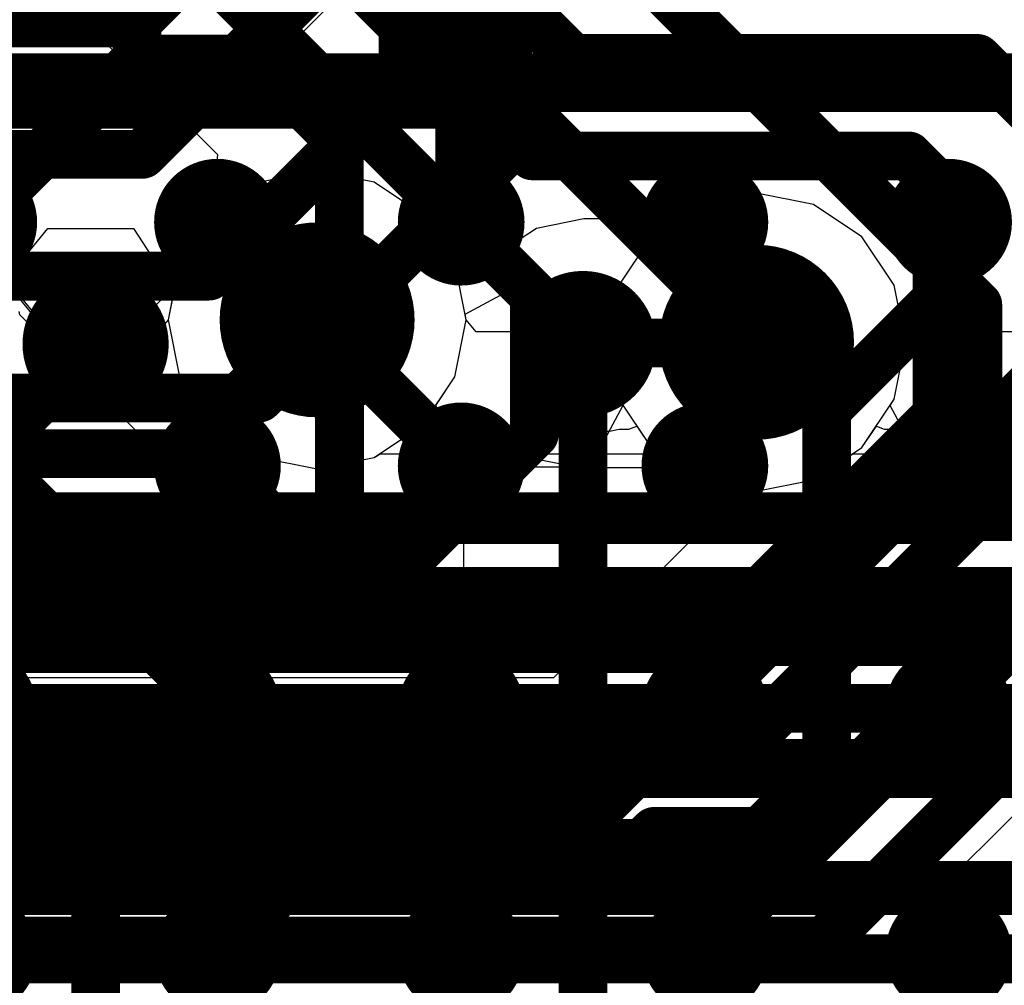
# Model space of a CAD drawing. Header units: millimetres. Extents: x -2 to 68, y -2 to 27.4.
# Tile 470 of 594: x 51.1 to 53.1, y 5.7 to 7.6. Entities that reach past the tile are written whole.
import ezdxf

# ---------------------------------------------------------------- set-up
doc = ezdxf.new("R2010")
doc.units = ezdxf.units.MM
for name, color, linetype in [('BottomLayer', 5, 'Continuous'), ('BottomPaste', 16, 'Continuous'), ('BottomSolder', 6, 'Continuous'), ('DrillGuide', 244, 'Continuous'), ('MidLayer1', 16, 'Continuous'), ('MidLayer2', 76, 'Continuous'), ('MidLayer3', 90, 'Continuous'), ('MidLayer4', 156, 'Continuous'), ('MidLayer5', 130, 'Continuous'), ('MidLayer6', 216, 'Continuous'), ('MidLayer7', 6, 'Continuous'), ('MidLayer8', 54, 'Continuous'), ('MultiLayer', 9, 'Continuous'), ('TopLayer', 1, 'Continuous'), ('ViaHoleLayer', 16, 'Continuous')]:
    doc.layers.add(name, color=color, linetype=linetype)

# ---------------------------------------------------------------- blocks, each defined once
blk = doc.blocks.new('BGA169C50P13X13_700X700X60_B_102')
at = {"layer": 'BottomLayer', "const_width": 0.0999998}
for points in [[(-1.0499979, -1.49999954, 1), (-0.9499980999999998, -1.49999954, 1)], [(-0.5499989, -1.49999954, 1), (-0.4499991, -1.49999954, 1)], [(-0.0499999, -1.49999954, 1), (0.0499999, -1.49999954, 1)], [(0.4500016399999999, -1.49999954, 1), (0.55000144, -1.49999954, 1)], [(0.95000064, -1.49999954, 1), (1.05000044, -1.49999954, 1)], [(-1.0499979, -1.99999854, 1), (-0.9499980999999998, -1.99999854, 1)], [(-0.5499989, -1.99999854, 1), (-0.4499991, -1.99999854, 1)], [(-0.0499999, -1.99999854, 1), (0.0499999, -1.99999854, 1)], [(0.4500016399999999, -1.99999854, 1), (0.55000144, -1.99999854, 1)], [(0.95000064, -1.99999854, 1), (1.05000044, -1.99999854, 1)], [(-1.0499979, -2.50000008, 1), (-0.9499980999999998, -2.50000008, 1)], [(-0.5499989, -2.50000008, 1), (-0.4499991, -2.50000008, 1)], [(-0.0499999, -2.50000008, 1), (0.0499999, -2.50000008, 1)], [(0.4500016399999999, -2.50000008, 1), (0.55000144, -2.50000008, 1)], [(0.95000064, -2.50000008, 1), (1.05000044, -2.50000008, 1)], [(-1.0499979, -2.99999908, 1), (-0.9499980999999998, -2.99999908, 1)], [(-0.5499989, -2.99999908, 1), (-0.4499991, -2.99999908, 1)], [(-0.0499999, -2.99999908, 1), (0.0499999, -2.99999908, 1)], [(0.4500016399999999, -2.99999908, 1), (0.55000144, -2.99999908, 1)], [(0.95000064, -2.99999908, 1), (1.05000044, -2.99999908, 1)]]:
    blk.add_lwpolyline(points, format="xyb", close=True, dxfattribs=at)
at = {"layer": 'BottomPaste', "const_width": 0.0999998}
for points in [[(-1.0499979, -1.49999954, 1), (-0.9499980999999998, -1.49999954, 1)], [(-0.5499989, -1.49999954, 1), (-0.4499991, -1.49999954, 1)], [(-0.0499999, -1.49999954, 1), (0.0499999, -1.49999954, 1)], [(0.4500016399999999, -1.49999954, 1), (0.55000144, -1.49999954, 1)], [(0.95000064, -1.49999954, 1), (1.05000044, -1.49999954, 1)], [(-1.0499979, -1.99999854, 1), (-0.9499980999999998, -1.99999854, 1)], [(-0.5499989, -1.99999854, 1), (-0.4499991, -1.99999854, 1)], [(-0.0499999, -1.99999854, 1), (0.0499999, -1.99999854, 1)], [(0.4500016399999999, -1.99999854, 1), (0.55000144, -1.99999854, 1)], [(0.95000064, -1.99999854, 1), (1.05000044, -1.99999854, 1)], [(-1.0499979, -2.50000008, 1), (-0.9499980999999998, -2.50000008, 1)], [(-0.5499989, -2.50000008, 1), (-0.4499991, -2.50000008, 1)], [(-0.0499999, -2.50000008, 1), (0.0499999, -2.50000008, 1)], [(0.4500016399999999, -2.50000008, 1), (0.55000144, -2.50000008, 1)], [(0.95000064, -2.50000008, 1), (1.05000044, -2.50000008, 1)], [(-1.0499979, -2.99999908, 1), (-0.9499980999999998, -2.99999908, 1)], [(-0.5499989, -2.99999908, 1), (-0.4499991, -2.99999908, 1)], [(-0.0499999, -2.99999908, 1), (0.0499999, -2.99999908, 1)], [(0.4500016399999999, -2.99999908, 1), (0.55000144, -2.99999908, 1)], [(0.95000064, -2.99999908, 1), (1.05000044, -2.99999908, 1)]]:
    blk.add_lwpolyline(points, format="xyb", close=True, dxfattribs=at)
at = {"layer": 'BottomSolder', "const_width": 0.12999974}
for points in [[(-1.0649966, -1.49999954, 1), (-0.9349994, -1.49999954, 1)], [(-0.5649976, -1.49999954, 1), (-0.4350004, -1.49999954, 1)], [(-0.0649986, -1.49999954, 1), (0.0649986, -1.49999954, 1)], [(0.4350029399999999, -1.49999954, 1), (0.56500014, -1.49999954, 1)], [(0.9350019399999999, -1.49999954, 1), (1.06499914, -1.49999954, 1)], [(-1.0649966, -1.99999854, 1), (-0.9349994, -1.99999854, 1)], [(-0.5649976, -1.99999854, 1), (-0.4350004, -1.99999854, 1)], [(-0.0649986, -1.99999854, 1), (0.0649986, -1.99999854, 1)], [(0.4350029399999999, -1.99999854, 1), (0.56500014, -1.99999854, 1)], [(0.9350019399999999, -1.99999854, 1), (1.06499914, -1.99999854, 1)], [(-1.0649966, -2.50000008, 1), (-0.9349994, -2.50000008, 1)], [(-0.5649976, -2.50000008, 1), (-0.4350004, -2.50000008, 1)], [(-0.0649986, -2.50000008, 1), (0.0649986, -2.50000008, 1)], [(0.4350029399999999, -2.50000008, 1), (0.56500014, -2.50000008, 1)], [(0.9350019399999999, -2.50000008, 1), (1.06499914, -2.50000008, 1)], [(-1.0649966, -2.99999908, 1), (-0.9349994, -2.99999908, 1)], [(-0.5649976, -2.99999908, 1), (-0.4350004, -2.99999908, 1)], [(-0.0649986, -2.99999908, 1), (0.0649986, -2.99999908, 1)], [(0.4350029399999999, -2.99999908, 1), (0.56500014, -2.99999908, 1)], [(0.9350019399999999, -2.99999908, 1), (1.06499914, -2.99999908, 1)]]:
    blk.add_lwpolyline(points, format="xyb", close=True, dxfattribs=at)

msp = doc.modelspace()

# ---------------------------------------------------------------- linework, layer by layer
at = {"layer": 'BottomLayer', "const_width": 0.0999998}
for points in [[(51.35000144, 7.5599925), (51.35000144, 8.18999886)], [(52.00918223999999, 7.5722226), (52.01209054, 7.569314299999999)], [(52.01209054, 7.22790782), (52.01209054, 7.569314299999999)], [(51.01500083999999, 7.224991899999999), (51.35000144, 7.5599925)], [(51.35000144, 7.5599925), (51.59715105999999, 7.5599925)], [(51.59715105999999, 7.5599925), (51.76500188, 7.392141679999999)], [(51.76500188, 6.97498986), (51.76500188, 7.392141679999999)], [(52.01209054, 7.22790782), (52.01500646, 7.224991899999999)], [(53.00551502, 7.215505), (53.01499684, 7.224986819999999)], [(53.00551502, 7.080920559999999), (53.00551502, 7.215505)], [(52.76500241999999, 6.840407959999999), (53.00551502, 7.080920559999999)], [(51.01500083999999, 6.72499036), (51.26500033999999, 6.97498986)], [(51.76500188, 6.97498986), (52.01500138, 6.72499036)], [(52.26500088, 6.11138478), (52.26500088, 6.97498986)], [(53.01500446, 6.724985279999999), (53.26500396, 6.97498478)], [(52.76500241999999, 6.32854462), (52.76500241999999, 6.840407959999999)], [(51.51500238, 6.72499036), (51.51500492, 6.72499036)], [(51.51500492, 6.72499036), (51.76500442, 6.47499086)], [(51.26500288, 6.47499086), (51.51500238, 6.22499136)], [(52.76499988, 6.328542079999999), (52.76500241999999, 6.32854462)], [(52.76499988, 6.11138478), (52.76499988, 6.328542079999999)], [(51.01500083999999, 6.22499136), (51.26500033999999, 5.974991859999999)], [(52.12860796, 5.974991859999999), (52.26500088, 6.11138478)], [(52.62860696, 5.974991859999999), (52.76499988, 6.11138478)], [(51.26500033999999, 5.62144418), (51.26500033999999, 5.974991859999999)], [(51.51500238, 5.72499236), (51.76500188, 5.974991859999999)], [(51.76500188, 5.974991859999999), (52.12860796, 5.974991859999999)], [(52.26500088, 5.82854308), (52.41144966, 5.974991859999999)], [(52.41144966, 5.974991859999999), (52.62860696, 5.974991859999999)], [(52.26500088, 5.47499286), (52.26500088, 5.82854308)], [(51.26500033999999, 5.62144418), (51.41145166, 5.47499286)]]:
    msp.add_lwpolyline(points, dxfattribs=at)
at = {"layer": 'BottomLayer'}
for points, const_width in [([(51.93418366, 7.5722226, 1), (52.08418082, 7.5722226, 1)], 0.1499997), ([(51.98418355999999, 7.5722226, 1), (52.03418091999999, 7.5722226, 1)], 0.0499999), ([(51.98709185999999, 7.569314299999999, 1), (52.03708921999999, 7.569314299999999, 1)], 0.0499999), ([(51.98709185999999, 7.569314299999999, 1), (52.03708921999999, 7.569314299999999, 1)], 0.0499999), ([(51.32500276, 7.5599925, 1), (51.37500012, 7.5599925, 1)], 0.0499999), ([(51.32500276, 7.5599925, 1), (51.37500012, 7.5599925, 1)], 0.0499999), ([(51.32500276, 7.5599925, 1), (51.37500012, 7.5599925, 1)], 0.0499999), ([(51.57215237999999, 7.5599925, 1), (51.62214973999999, 7.5599925, 1)], 0.0499999), ([(51.57215237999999, 7.5599925, 1), (51.62214973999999, 7.5599925, 1)], 0.0499999), ([(51.7400032, 7.392141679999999, 1), (51.79000056, 7.392141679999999, 1)], 0.0499999), ([(51.7400032, 7.392141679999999, 1), (51.79000056, 7.392141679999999, 1)], 0.0499999), ([(51.98709185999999, 7.22790782, 1), (52.03708921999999, 7.22790782, 1)], 0.0499999), ([(51.98709185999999, 7.22790782, 1), (52.03708921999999, 7.22790782, 1)], 0.0499999), ([(51.99000777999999, 7.224991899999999, 1), (52.04000513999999, 7.224991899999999, 1)], 0.0499999), ([(52.98999816, 7.224986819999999, 1), (53.03999552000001, 7.224986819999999, 1)], 0.0499999), ([(52.98051634, 7.215505, 1), (53.0305137, 7.215505, 1)], 0.0499999), ([(52.98051634, 7.215505, 1), (53.0305137, 7.215505, 1)], 0.0499999), ([(52.98051634, 7.080920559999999, 1), (53.0305137, 7.080920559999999, 1)], 0.0499999), ([(52.98051634, 7.080920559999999, 1), (53.0305137, 7.080920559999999, 1)], 0.0499999), ([(51.19000176, 6.97498986, 1), (51.33999892, 6.97498986, 1)], 0.1499997), ([(52.1900023, 6.97498986, 1), (52.33999945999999, 6.97498986, 1)], 0.1499997), ([(51.24000166, 6.97498986, 1), (51.28999902, 6.97498986, 1)], 0.0499999), ([(51.7400032, 6.97498986, 1), (51.79000056, 6.97498986, 1)], 0.0499999), ([(51.7400032, 6.97498986, 1), (51.79000056, 6.97498986, 1)], 0.0499999), ([(52.2400022, 6.97498986, 1), (52.28999956, 6.97498986, 1)], 0.0499999), ([(52.74000373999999, 6.840407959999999, 1), (52.79000109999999, 6.840407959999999, 1)], 0.0499999), ([(52.74000373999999, 6.840407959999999, 1), (52.79000109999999, 6.840407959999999, 1)], 0.0499999), ([(51.4900037, 6.72499036, 1), (51.54000106, 6.72499036, 1)], 0.0499999), ([(51.49000624, 6.72499036, 1), (51.5400036, 6.72499036, 1)], 0.0499999), ([(51.49000624, 6.72499036, 1), (51.5400036, 6.72499036, 1)], 0.0499999), ([(51.9900027, 6.72499036, 1), (52.04000006, 6.72499036, 1)], 0.0499999), ([(52.99000578, 6.724985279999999, 1), (53.04000314, 6.724985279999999, 1)], 0.0499999), ([(51.1900043, 6.47499086, 1), (51.34000146, 6.47499086, 1)], 0.1499997), ([(51.69000584, 6.47499086, 1), (51.84000299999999, 6.47499086, 1)], 0.1499997), ([(51.2400042, 6.47499086, 1), (51.29000156, 6.47499086, 1)], 0.0499999), ([(51.74000573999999, 6.47499086, 1), (51.7900031, 6.47499086, 1)], 0.0499999), ([(52.7400012, 6.328542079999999, 1), (52.78999856, 6.328542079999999, 1)], 0.0499999), ([(52.7400012, 6.328542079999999, 1), (52.78999856, 6.328542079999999, 1)], 0.0499999), ([(52.74000373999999, 6.32854462, 1), (52.79000109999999, 6.32854462, 1)], 0.0499999), ([(52.74000373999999, 6.32854462, 1), (52.79000109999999, 6.32854462, 1)], 0.0499999), ([(51.4900037, 6.22499136, 1), (51.54000106, 6.22499136, 1)], 0.0499999), ([(52.2400022, 6.11138478, 1), (52.28999956, 6.11138478, 1)], 0.0499999), ([(52.2400022, 6.11138478, 1), (52.28999956, 6.11138478, 1)], 0.0499999), ([(52.7400012, 6.11138478, 1), (52.78999856, 6.11138478, 1)], 0.0499999), ([(52.7400012, 6.11138478, 1), (52.78999856, 6.11138478, 1)], 0.0499999), ([(51.24000166, 5.974991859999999, 1), (51.28999902, 5.974991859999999, 1)], 0.0499999), ([(51.24000166, 5.974991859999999, 1), (51.28999902, 5.974991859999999, 1)], 0.0499999), ([(51.7400032, 5.974991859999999, 1), (51.79000056, 5.974991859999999, 1)], 0.0499999), ([(51.7400032, 5.974991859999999, 1), (51.79000056, 5.974991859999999, 1)], 0.0499999), ([(52.10360928, 5.974991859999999, 1), (52.15360664, 5.974991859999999, 1)], 0.0499999), ([(52.10360928, 5.974991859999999, 1), (52.15360664, 5.974991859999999, 1)], 0.0499999), ([(52.38645098, 5.974991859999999, 1), (52.43644834, 5.974991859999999, 1)], 0.0499999), ([(52.38645098, 5.974991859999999, 1), (52.43644834, 5.974991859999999, 1)], 0.0499999), ([(52.60360828, 5.974991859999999, 1), (52.65360563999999, 5.974991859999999, 1)], 0.0499999), ([(52.60360828, 5.974991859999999, 1), (52.65360563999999, 5.974991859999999, 1)], 0.0499999), ([(52.2400022, 5.82854308, 1), (52.28999956, 5.82854308, 1)], 0.0499999), ([(52.2400022, 5.82854308, 1), (52.28999956, 5.82854308, 1)], 0.0499999), ([(51.4900037, 5.72499236, 1), (51.54000106, 5.72499236, 1)], 0.0499999), ([(51.24000166, 5.62144418, 1), (51.28999902, 5.62144418, 1)], 0.0499999), ([(51.24000166, 5.62144418, 1), (51.28999902, 5.62144418, 1)], 0.0499999)]:
    msp.add_lwpolyline(points, format="xyb", close=True, dxfattribs=dict(at, const_width=const_width))
at = {"layer": 'DrillGuide'}
for points, const_width in [([(51.98418355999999, 7.5722226, 1), (52.03418091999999, 7.5722226, 1)], 0.0499999), ([(51.6694547, 7.024575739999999, 1), (51.7694545, 7.024575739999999, 1)], 0.0999998), ([(52.57092609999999, 6.978680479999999, 1), (52.6709259, 6.978680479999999, 1)], 0.0999998), ([(51.24000166, 6.97498986, 1), (51.28999902, 6.97498986, 1)], 0.0499999), ([(52.2400022, 6.97498986, 1), (52.28999956, 6.97498986, 1)], 0.0499999), ([(51.2400042, 6.47499086, 1), (51.29000156, 6.47499086, 1)], 0.0499999), ([(51.74000573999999, 6.47499086, 1), (51.7900031, 6.47499086, 1)], 0.0499999)]:
    msp.add_lwpolyline(points, format="xyb", close=True, dxfattribs=dict(at, const_width=const_width))
at = {"layer": 'MidLayer1'}
for p, q in [((51.71945459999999, 7.330452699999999), (51.60240123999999, 7.307168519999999)), ((51.83650795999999, 7.307168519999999), (51.71945459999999, 7.330452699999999)), ((51.60240123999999, 7.307168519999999), (51.50316597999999, 7.240864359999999)), ((51.93574321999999, 7.240864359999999), (51.83650795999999, 7.307168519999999)), ((52.62092599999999, 7.284557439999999), (52.50387263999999, 7.261273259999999)), ((52.73797936, 7.261273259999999), (52.62092599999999, 7.284557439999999)), ((52.50387263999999, 7.261273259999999), (52.40463737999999, 7.194969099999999)), ((52.83721461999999, 7.194969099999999), (52.73797936, 7.261273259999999)), ((51.50316597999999, 7.240864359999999), (51.43686181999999, 7.141629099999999)), ((52.00204737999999, 7.141629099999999), (51.93574321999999, 7.240864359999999)), ((52.40463737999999, 7.194969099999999), (52.33833321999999, 7.095733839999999)), ((52.90351877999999, 7.095733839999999), (52.83721461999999, 7.194969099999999)), ((51.43686181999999, 7.141629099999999), (51.41357764, 7.024575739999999)), ((52.02533156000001, 7.024575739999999), (52.00204737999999, 7.141629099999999)), ((52.33833321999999, 7.095733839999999), (52.31504904, 6.978680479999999)), ((52.92680296, 6.978680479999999), (52.90351877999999, 7.095733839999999)), ((51.41357764, 7.024575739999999), (51.43686181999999, 6.90752238)), ((52.00204737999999, 6.90752238), (52.02533156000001, 7.024575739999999)), ((52.31504904, 6.978680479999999), (52.33833321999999, 6.86162712)), ((52.90351877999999, 6.86162712), (52.92680296, 6.978680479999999)), ((51.43686181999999, 6.90752238), (51.50316597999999, 6.80828712)), ((51.93574321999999, 6.80828712), (52.00204737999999, 6.90752238)), ((52.33833321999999, 6.86162712), (52.40463737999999, 6.76239186)), ((52.83721461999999, 6.76239186), (52.90351877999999, 6.86162712)), ((51.50316597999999, 6.80828712), (51.60240123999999, 6.74198296)), ((51.83650795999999, 6.74198296), (51.93574321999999, 6.80828712)), ((52.40463737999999, 6.76239186), (52.50387263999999, 6.6960877)), ((52.73797936, 6.6960877), (52.83721461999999, 6.76239186)), ((51.60240123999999, 6.74198296), (51.71945459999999, 6.71869878)), ((51.71945459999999, 6.71869878), (51.83650795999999, 6.74198296)), ((52.50387263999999, 6.6960877), (52.62092599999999, 6.67280352)), ((52.62092599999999, 6.67280352), (52.73797936, 6.6960877))]:
    msp.add_line(p, q, dxfattribs=at)
at = {"layer": 'MidLayer1', "const_width": 0.1999996}
for points in [[(51.61945479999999, 7.024575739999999, 1), (51.8194544, 7.024575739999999, 1)], [(52.5209262, 6.978680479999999, 1), (52.7209258, 6.978680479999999, 1)]]:
    msp.add_lwpolyline(points, format="xyb", close=True, dxfattribs=at)
at = {"layer": 'MidLayer2'}
for p, q in [((51.52860916, 7.453762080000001), (51.78823272, 7.7133831)), ((51.44591691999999, 7.398506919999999), (51.52860916, 7.453762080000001)), ((51.34837075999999, 7.37910386), (51.44591691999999, 7.398506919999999)), ((51.05207976, 7.252103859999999), (51.11996633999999, 7.37910386)), ((51.11996633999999, 7.37910386), (51.34837075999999, 7.37910386)), ((51.71945459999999, 7.330452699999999), (51.60240123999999, 7.307168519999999)), ((51.83650795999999, 7.307168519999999), (51.71945459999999, 7.330452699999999)), ((51.60240123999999, 7.307168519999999), (51.50316597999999, 7.240864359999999)), ((51.93574321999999, 7.240864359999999), (51.83650795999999, 7.307168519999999)), ((52.62092599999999, 7.284557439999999), (52.50387263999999, 7.261273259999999)), ((52.73797936, 7.261273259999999), (52.62092599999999, 7.284557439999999)), ((52.50387263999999, 7.261273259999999), (52.40463737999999, 7.194969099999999)), ((52.83721461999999, 7.194969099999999), (52.73797936, 7.261273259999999)), ((51.50316597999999, 7.240864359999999), (51.43686181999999, 7.141629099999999)), ((52.00204737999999, 7.141629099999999), (51.93574321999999, 7.240864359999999)), ((52.40463737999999, 7.194969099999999), (52.33833321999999, 7.095733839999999)), ((52.90351877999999, 7.095733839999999), (52.83721461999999, 7.194969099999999)), ((51.43686181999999, 7.141629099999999), (51.41357764, 7.024575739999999)), ((52.02533156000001, 7.024575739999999), (52.00204737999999, 7.141629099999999)), ((52.33833321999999, 7.095733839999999), (52.31504904, 6.978680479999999)), ((52.92680296, 6.978680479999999), (52.90351877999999, 7.095733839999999)), ((51.41357764, 7.024575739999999), (51.43686181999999, 6.90752238)), ((52.00204737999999, 6.90752238), (52.02533156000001, 7.024575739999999)), ((52.31504904, 6.978680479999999), (52.33833321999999, 6.86162712)), ((52.90351877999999, 6.86162712), (52.92680296, 6.978680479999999)), ((51.43686181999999, 6.90752238), (51.4759448, 6.84902618)), ((51.9629644, 6.84902618), (52.00204737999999, 6.90752238)), ((51.4759448, 6.84902618), (51.4221857, 6.724606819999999)), ((52.0167235, 6.724606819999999), (51.9629644, 6.84902618)), ((52.34675078, 6.84902618), (52.27886674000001, 6.72202618)), ((52.33833321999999, 6.86162712), (52.34675078, 6.84902618)), ((52.89510121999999, 6.84902618), (52.90351877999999, 6.86162712)), ((52.96298526, 6.72202618), (52.89510121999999, 6.84902618)), ((51.41968888, 6.72202618), (50.9439164, 6.72202618)), ((51.4221857, 6.724606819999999), (51.41968888, 6.72202618)), ((52.01922032, 6.72202618), (52.0167235, 6.724606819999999)), ((52.27886674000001, 6.72202618), (52.01922032, 6.72202618)), ((53.13354879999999, 6.72202618), (52.96298526, 6.72202618))]:
    msp.add_line(p, q, dxfattribs=at)
at = {"layer": 'MidLayer2', "const_width": 0.0999998}
for points in [[(51.34837075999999, 7.63400048), (51.60799432, 7.89362404)], [(48.37830304, 7.63400048), (51.34837075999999, 7.63400048)], [(42.20788104, 6.467129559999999), (53.23912898, 6.467129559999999)], [(42.10848068, 6.22715036), (53.33852933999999, 6.22715036)], [(41.7227512, 5.71328296), (55.1752262, 5.71328296)]]:
    msp.add_lwpolyline(points, dxfattribs=at)
at = {"layer": 'MidLayer2'}
for points, const_width in [([(51.32337207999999, 7.63400048, 1), (51.37336943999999, 7.63400048, 1)], 0.0499999), ([(51.32337207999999, 7.63400048, 1), (51.37336943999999, 7.63400048, 1)], 0.0499999), ([(51.61945479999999, 7.024575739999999, 1), (51.8194544, 7.024575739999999, 1)], 0.1999996), ([(52.5209262, 6.978680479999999, 1), (52.7209258, 6.978680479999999, 1)], 0.1999996)]:
    msp.add_lwpolyline(points, format="xyb", close=True, dxfattribs=dict(at, const_width=const_width))
at = {"layer": 'MidLayer3'}
for points, const_width in [([(45.71586742, 7.5112753), (54.08416157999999, 7.5112753)], 0.1199896), ([(44.51994652, 6.620857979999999), (53.78584111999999, 6.620857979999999)], 0.0999998), ([(44.42054615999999, 6.380878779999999), (53.88524148, 6.380878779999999)], 0.0999998), ([(42.75708237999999, 6.09333808), (54.13093314, 6.09333808)], 0.0999998), ([(42.65768202, 5.853358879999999), (54.2303335, 5.853358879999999)], 0.0999998)]:
    msp.add_lwpolyline(points, dxfattribs=dict(at, const_width=const_width))
at = {"layer": 'MidLayer3', "const_width": 0.1999996}
for points in [[(51.61945479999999, 7.024575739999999, 1), (51.8194544, 7.024575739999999, 1)], [(52.5209262, 6.978680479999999, 1), (52.7209258, 6.978680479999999, 1)]]:
    msp.add_lwpolyline(points, format="xyb", close=True, dxfattribs=at)
at = {"layer": 'MidLayer4'}
for p, q in [((51.71945459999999, 7.330452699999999), (51.60240123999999, 7.307168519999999)), ((51.83650795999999, 7.307168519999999), (51.71945459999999, 7.330452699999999)), ((51.60240123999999, 7.307168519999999), (51.50316597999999, 7.240864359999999)), ((51.93574321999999, 7.240864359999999), (51.83650795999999, 7.307168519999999)), ((52.62092599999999, 7.284557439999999), (52.50387263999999, 7.261273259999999)), ((52.73797936, 7.261273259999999), (52.62092599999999, 7.284557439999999)), ((52.50387263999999, 7.261273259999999), (52.4596614, 7.23173306)), ((52.83721461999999, 7.194969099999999), (52.73797936, 7.261273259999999)), ((51.50316597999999, 7.240864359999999), (51.43686181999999, 7.141629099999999)), ((51.96248942, 7.20083142), (51.93574321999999, 7.240864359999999)), ((52.26684746, 7.23173306), (52.1693013, 7.212329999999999)), ((52.4596614, 7.23173306), (52.26684746, 7.23173306)), ((52.1693013, 7.212329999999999), (52.11857242, 7.1784337)), ((51.99452135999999, 7.188885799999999), (51.96248942, 7.20083142)), ((52.90351877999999, 7.095733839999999), (52.83721461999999, 7.194969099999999)), ((52.1117576, 7.17627978), (51.99452135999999, 7.188885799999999)), ((52.11857242, 7.1784337), (52.1117576, 7.17627978)), ((51.43686181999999, 7.141629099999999), (51.41357764, 7.024575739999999)), ((52.92680296, 6.978680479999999), (52.90351877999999, 7.095733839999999)), ((51.1095625, 7.035043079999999), (51.10820868, 7.041845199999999)), ((51.37883044, 6.765775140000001), (51.1095625, 7.035043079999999)), ((51.41357764, 7.024575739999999), (51.43686181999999, 6.90752238)), ((52.90351877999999, 6.86162712), (52.92680296, 6.978680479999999)), ((51.43686181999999, 6.90752238), (51.47747895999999, 6.846732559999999)), ((52.83721461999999, 6.76239186), (52.90351877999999, 6.86162712)), ((51.47747895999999, 6.846732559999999), (51.37883044, 6.765775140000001)), ((52.02019314, 6.685153), (52.14719313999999, 6.753034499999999)), ((52.14719313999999, 6.753034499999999), (52.16745471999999, 6.739496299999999)), ((52.73797936, 6.6960877), (52.83721461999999, 6.76239186)), ((52.16745471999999, 6.739496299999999), (52.26500088, 6.72009324)), ((52.26500088, 6.72009324), (52.27428458, 6.72193982)), ((52.27428458, 6.72193982), (52.46518082, 6.72193982)), ((52.46518082, 6.72193982), (52.50387263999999, 6.6960877)), ((52.50387263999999, 6.6960877), (52.62092599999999, 6.67280352)), ((52.62092599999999, 6.67280352), (52.73797936, 6.6960877)), ((52.02019314, 6.475282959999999), (52.02019314, 6.685153)), ((52.00079008, 6.377739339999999), (52.02019314, 6.475282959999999)), ((51.94553746, 6.29504456), (52.00079008, 6.377739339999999)), ((51.08476448, 6.294752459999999), (51.16745925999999, 6.239497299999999)), ((51.36254649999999, 6.239497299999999), (51.44524128, 6.294752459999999)), ((51.44524128, 6.294752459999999), (51.57875638, 6.294752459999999)), ((51.57875638, 6.294752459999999), (51.59390493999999, 6.2886463)), ((51.59390493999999, 6.2886463), (51.66745826, 6.239497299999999)), ((51.86255058, 6.239497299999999), (51.94524282, 6.294752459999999)), ((51.94524282, 6.294752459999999), (51.94553746, 6.29504456)), ((51.16745925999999, 6.239497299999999), (51.26500288, 6.22009424)), ((51.26500288, 6.22009424), (51.36254649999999, 6.239497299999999)), ((51.66745826, 6.239497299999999), (51.76500442, 6.22009424)), ((51.76500442, 6.22009424), (51.86255058, 6.239497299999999)), ((52.26499833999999, 5.72988948), (52.16745471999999, 5.71048642)), ((52.36254196, 5.71048642), (52.26499833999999, 5.72988948)), ((52.16745471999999, 5.71048642), (52.0847574, 5.65523126)), ((52.44523674, 5.65523126), (52.36254196, 5.71048642))]:
    msp.add_line(p, q, dxfattribs=at)
for points, const_width in [([(51.93418366, 7.5722226, 1), (52.08418082, 7.5722226, 1)], 0.1499997), ([(51.61945479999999, 7.024575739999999, 1), (51.8194544, 7.024575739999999, 1)], 0.1999996), ([(52.5209262, 6.978680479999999, 1), (52.7209258, 6.978680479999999, 1)], 0.1999996), ([(51.19000176, 6.97498986, 1), (51.33999892, 6.97498986, 1)], 0.1499997), ([(52.1900023, 6.97498986, 1), (52.33999945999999, 6.97498986, 1)], 0.1499997), ([(51.69445592, 7.024575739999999, 1), (51.74445327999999, 7.024575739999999, 1)], 0.0499999), ([(51.74029783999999, 6.978733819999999, 1), (51.79029519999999, 6.978733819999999, 1)], 0.0499999), ([(51.74029783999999, 6.978733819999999, 1), (51.79029519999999, 6.978733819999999, 1)], 0.0499999), ([(52.2400022, 6.97498986, 1), (52.28999956, 6.97498986, 1)], 0.0499999), ([(52.24184878, 6.97683644, 1), (52.29184614, 6.97683644, 1)], 0.0499999), ([(52.24184878, 6.97683644, 1), (52.29184614, 6.97683644, 1)], 0.0499999), ([(52.59408328, 6.97683644, 1), (52.64408064, 6.97683644, 1)], 0.0499999), ([(52.59408328, 6.97683644, 1), (52.64408064, 6.97683644, 1)], 0.0499999), ([(52.59592731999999, 6.978680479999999, 1), (52.64592467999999, 6.978680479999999, 1)], 0.0499999), ([(51.1900043, 6.47499086, 1), (51.34000146, 6.47499086, 1)], 0.1499997), ([(51.69000584, 6.47499086, 1), (51.84000299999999, 6.47499086, 1)], 0.1499997), ([(51.2400042, 6.5191259, 1), (51.29000156, 6.5191259, 1)], 0.0499999), ([(51.2400042, 6.5191259, 1), (51.29000156, 6.5191259, 1)], 0.0499999), ([(51.2400042, 6.47499086, 1), (51.29000156, 6.47499086, 1)], 0.0499999), ([(51.74000573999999, 6.47499086, 1), (51.7900031, 6.47499086, 1)], 0.0499999), ([(51.74029783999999, 6.475282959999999, 1), (51.79029519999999, 6.475282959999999, 1)], 0.0499999), ([(51.74029783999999, 6.475282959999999, 1), (51.79029519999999, 6.475282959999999, 1)], 0.0499999)]:
    msp.add_lwpolyline(points, format="xyb", close=True, dxfattribs=dict(at, const_width=const_width))
at = {"layer": 'MidLayer4', "const_width": 0.0999998}
for points in [[(51.71945459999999, 7.024575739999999), (51.76529651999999, 6.978733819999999)], [(51.76529651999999, 6.475282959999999), (51.76529651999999, 6.978733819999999)], [(52.26500088, 6.97498986), (52.26684746, 6.97683644)], [(52.26684746, 6.97683644), (52.61908196, 6.97683644)], [(52.61908196, 6.97683644), (52.62092599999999, 6.978680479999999)], [(50.87271512, 6.911413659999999), (51.26500288, 6.5191259)], [(51.26500288, 6.47499086), (51.26500288, 6.5191259)], [(51.76500442, 6.47499086), (51.76529651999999, 6.475282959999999)]]:
    msp.add_lwpolyline(points, dxfattribs=at)
at = {"layer": 'MidLayer5'}
for p, q in [((51.08813759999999, 7.115929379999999), (51.16703253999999, 7.2120633)), ((51.16703253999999, 7.2120633), (51.34280816, 7.2120633)), ((51.34280816, 7.2120633), (51.42560962, 7.085060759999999)), ((52.02294396, 7.03657978), (52.13998716, 7.09914252)), ((52.13998716, 7.09914252), (52.32860755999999, 6.91052212)), ((51.42560962, 7.085060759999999), (51.41357764, 7.024575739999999)), ((52.02533156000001, 7.024575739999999), (52.02294396, 7.03657978)), ((51.41357764, 7.024575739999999), (51.43686181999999, 6.90752238)), ((52.00204737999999, 6.90752238), (52.02533156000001, 7.024575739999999)), ((52.32860755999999, 6.91052212), (52.33833321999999, 6.86162712)), ((51.43686181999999, 6.90752238), (51.50316597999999, 6.80828712)), ((51.93574321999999, 6.80828712), (52.00204737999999, 6.90752238)), ((52.33833321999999, 6.86162712), (52.40463737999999, 6.76239186)), ((51.50316597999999, 6.80828712), (51.60240123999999, 6.74198296)), ((51.83650795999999, 6.74198296), (51.93574321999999, 6.80828712)), ((52.40463737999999, 6.76239186), (52.46018464, 6.725277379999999)), ((51.60240123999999, 6.74198296), (51.71945459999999, 6.71869878)), ((51.71945459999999, 6.71869878), (51.83650795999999, 6.74198296)), ((52.46018464, 6.725277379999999), (52.49311066, 6.57859492)), ((52.9751671, 5.8347991), (53.7376878, 6.597319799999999)), ((52.49311066, 6.57859492), (52.20439648, 6.289880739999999)), ((52.20439648, 6.289880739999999), (49.99831503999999, 6.289880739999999)), ((53.02376999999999, 5.71746634), (52.9751671, 5.8347991)), ((53.75557956, 5.71746634), (53.02376999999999, 5.71746634))]:
    msp.add_line(p, q, dxfattribs=at)
at = {"layer": 'MidLayer5', "const_width": 0.0999998}
for points in [[(52.42561015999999, 7.704475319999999), (53.0750018, 7.055083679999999)], [(50.17610742, 7.466959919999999), (52.13264656, 7.466959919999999)], [(52.13264656, 7.466959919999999), (52.62092599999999, 6.978680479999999)], [(53.0750018, 6.80000926), (53.0750018, 7.055083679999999)], [(52.30997666, 6.03498412), (53.0750018, 6.80000926)], [(52.51291504, 5.73302384), (53.5574494, 6.7775582)], [(49.99831503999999, 6.03498412), (52.30997666, 6.03498412)], [(50.12333383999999, 5.73302384), (52.51291504, 5.73302384)]]:
    msp.add_lwpolyline(points, dxfattribs=at)
at = {"layer": 'MidLayer5'}
for points, const_width in [([(52.10764788, 7.466959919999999, 1), (52.15764524, 7.466959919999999, 1)], 0.0499999), ([(52.10764788, 7.466959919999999, 1), (52.15764524, 7.466959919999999, 1)], 0.0499999), ([(51.61945479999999, 7.024575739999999, 1), (51.8194544, 7.024575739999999, 1)], 0.1999996), ([(52.5209262, 6.978680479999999, 1), (52.7209258, 6.978680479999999, 1)], 0.1999996), ([(53.05000312, 7.055083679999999, 1), (53.10000048, 7.055083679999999, 1)], 0.0499999), ([(53.05000312, 7.055083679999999, 1), (53.10000048, 7.055083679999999, 1)], 0.0499999), ([(52.59592731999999, 6.978680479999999, 1), (52.64592467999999, 6.978680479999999, 1)], 0.0499999), ([(53.05000312, 6.80000926, 1), (53.10000048, 6.80000926, 1)], 0.0499999), ([(53.05000312, 6.80000926, 1), (53.10000048, 6.80000926, 1)], 0.0499999), ([(52.28497797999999, 6.03498412, 1), (52.33497533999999, 6.03498412, 1)], 0.0499999), ([(52.28497797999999, 6.03498412, 1), (52.33497533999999, 6.03498412, 1)], 0.0499999), ([(52.48791635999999, 5.73302384, 1), (52.53791371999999, 5.73302384, 1)], 0.0499999), ([(52.48791635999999, 5.73302384, 1), (52.53791371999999, 5.73302384, 1)], 0.0499999)]:
    msp.add_lwpolyline(points, format="xyb", close=True, dxfattribs=dict(at, const_width=const_width))
at = {"layer": 'MidLayer6'}
for p, q in [((51.16760912, 7.71141968), (51.51526908, 7.363759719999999)), ((51.51526908, 7.363759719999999), (51.50316343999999, 7.240861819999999)), ((51.50316343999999, 7.240861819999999), (51.43686181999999, 7.141629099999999)), ((51.43686181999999, 7.141629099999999), (51.42713616, 7.092734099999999)), ((51.16614608, 7.00488312), (51.08557728, 7.10305666)), ((51.42713616, 7.092734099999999), (51.33928518, 7.00488312)), ((51.33928518, 7.00488312), (51.16614608, 7.00488312))]:
    msp.add_line(p, q, dxfattribs=at)
at = {"layer": 'MidLayer6', "const_width": 0.0999998}
for points in [[(51.74784672, 8.05734228), (52.24407127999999, 7.561117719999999)], [(51.54784712, 7.974500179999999), (52.16122918, 7.36111812)], [(51.34784751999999, 7.89165808), (52.10668775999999, 7.13281784)], [(52.24407127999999, 7.561117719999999), (53.07395785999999, 7.561117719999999)], [(53.07395785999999, 7.561117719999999), (53.19111535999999, 7.443960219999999)], [(52.16122918, 7.36111812), (52.93253573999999, 7.36111812)], [(52.93253573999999, 7.36111812), (52.99111576, 7.3025381)], [(52.99111576, 6.829506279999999), (52.99111576, 7.3025381)], [(52.10668775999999, 7.13281784), (52.1066903, 7.13281784)], [(52.1066903, 7.13281784), (52.16527032, 7.07423782)], [(52.16527032, 6.79027852), (52.16527032, 7.07423782)], [(51.44486536, 6.7499865), (51.71945459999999, 7.024575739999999)], [(52.51159678, 6.3499873), (52.99111576, 6.829506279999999)], [(51.92497869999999, 6.5499869), (52.16527032, 6.79027852)], [(50.62502194, 6.7499865), (51.44486536, 6.7499865)], [(52.59443887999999, 6.1499877), (53.19111535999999, 6.746664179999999)], [(52.76012307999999, 5.7499885), (53.70330635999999, 6.693171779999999)], [(52.67728098, 5.9499881), (53.39111496, 6.66382208)], [(45.21176632, 6.5499869), (51.92497869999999, 6.5499869)], [(45.12892421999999, 6.3499873), (52.51159678, 6.3499873)], [(45.04608211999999, 6.1499877), (52.59443887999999, 6.1499877)], [(44.96324001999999, 5.9499881), (52.67728098, 5.9499881)], [(50.18974468, 5.7499885), (52.76012307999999, 5.7499885)]]:
    msp.add_lwpolyline(points, dxfattribs=at)
at = {"layer": 'MidLayer6'}
for points, const_width in [([(52.2190726, 7.561117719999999, 1), (52.26906996, 7.561117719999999, 1)], 0.0499999), ([(52.2190726, 7.561117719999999, 1), (52.26906996, 7.561117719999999, 1)], 0.0499999), ([(53.04895918, 7.561117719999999, 1), (53.09895654, 7.561117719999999, 1)], 0.0499999), ([(53.04895918, 7.561117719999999, 1), (53.09895654, 7.561117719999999, 1)], 0.0499999), ([(52.1362305, 7.36111812, 1), (52.18622786, 7.36111812, 1)], 0.0499999), ([(52.1362305, 7.36111812, 1), (52.18622786, 7.36111812, 1)], 0.0499999), ([(52.90753706, 7.36111812, 1), (52.95753441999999, 7.36111812, 1)], 0.0499999), ([(52.90753706, 7.36111812, 1), (52.95753441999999, 7.36111812, 1)], 0.0499999), ([(52.96611708, 7.3025381, 1), (53.01611444, 7.3025381, 1)], 0.0499999), ([(52.96611708, 7.3025381, 1), (53.01611444, 7.3025381, 1)], 0.0499999), ([(51.61945479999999, 7.024575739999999, 1), (51.8194544, 7.024575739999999, 1)], 0.1999996), ([(52.08168907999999, 7.13281784, 1), (52.13168644, 7.13281784, 1)], 0.0499999), ([(52.08168907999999, 7.13281784, 1), (52.13168644, 7.13281784, 1)], 0.0499999), ([(52.08169162, 7.13281784, 1), (52.13168898, 7.13281784, 1)], 0.0499999), ([(52.08169162, 7.13281784, 1), (52.13168898, 7.13281784, 1)], 0.0499999), ([(52.5209262, 6.978680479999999, 1), (52.7209258, 6.978680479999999, 1)], 0.1999996), ([(52.14027163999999, 7.07423782, 1), (52.19026899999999, 7.07423782, 1)], 0.0499999), ([(52.14027163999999, 7.07423782, 1), (52.19026899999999, 7.07423782, 1)], 0.0499999), ([(51.69445592, 7.024575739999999, 1), (51.74445327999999, 7.024575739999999, 1)], 0.0499999), ([(52.96611708, 6.829506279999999, 1), (53.01611444, 6.829506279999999, 1)], 0.0499999), ([(52.96611708, 6.829506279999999, 1), (53.01611444, 6.829506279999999, 1)], 0.0499999), ([(52.14027163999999, 6.79027852, 1), (52.19026899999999, 6.79027852, 1)], 0.0499999), ([(52.14027163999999, 6.79027852, 1), (52.19026899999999, 6.79027852, 1)], 0.0499999), ([(51.41986668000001, 6.7499865, 1), (51.46986404, 6.7499865, 1)], 0.0499999), ([(51.41986668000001, 6.7499865, 1), (51.46986404, 6.7499865, 1)], 0.0499999), ([(51.89998001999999, 6.5499869, 1), (51.94997737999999, 6.5499869, 1)], 0.0499999), ([(51.89998001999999, 6.5499869, 1), (51.94997737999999, 6.5499869, 1)], 0.0499999), ([(52.48659809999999, 6.3499873, 1), (52.53659545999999, 6.3499873, 1)], 0.0499999), ([(52.48659809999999, 6.3499873, 1), (52.53659545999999, 6.3499873, 1)], 0.0499999), ([(52.5694402, 6.1499877, 1), (52.61943755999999, 6.1499877, 1)], 0.0499999), ([(52.5694402, 6.1499877, 1), (52.61943755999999, 6.1499877, 1)], 0.0499999), ([(52.6522823, 5.9499881, 1), (52.70227965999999, 5.9499881, 1)], 0.0499999), ([(52.6522823, 5.9499881, 1), (52.70227965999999, 5.9499881, 1)], 0.0499999), ([(52.7351244, 5.7499885, 1), (52.78512176, 5.7499885, 1)], 0.0499999), ([(52.7351244, 5.7499885, 1), (52.78512176, 5.7499885, 1)], 0.0499999)]:
    msp.add_lwpolyline(points, format="xyb", close=True, dxfattribs=dict(at, const_width=const_width))
at = {"layer": 'MidLayer7'}
for p, q in [((51.71945459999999, 7.330452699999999), (51.60240123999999, 7.307168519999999)), ((51.83650795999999, 7.307168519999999), (51.71945459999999, 7.330452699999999)), ((51.60240123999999, 7.307168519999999), (51.50316597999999, 7.240864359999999)), ((51.93574321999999, 7.240864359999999), (51.83650795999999, 7.307168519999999)), ((52.62092599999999, 7.284557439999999), (52.50387263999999, 7.261273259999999)), ((52.73797936, 7.261273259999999), (52.62092599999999, 7.284557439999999)), ((52.50387263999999, 7.261273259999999), (52.40463737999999, 7.194969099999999)), ((52.83721461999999, 7.194969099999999), (52.73797936, 7.261273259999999)), ((51.50316597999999, 7.240864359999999), (51.43686181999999, 7.141629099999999)), ((52.00204737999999, 7.141629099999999), (51.93574321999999, 7.240864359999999)), ((52.40463737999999, 7.194969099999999), (52.33833321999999, 7.095733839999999)), ((52.90351877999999, 7.095733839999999), (52.83721461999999, 7.194969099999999)), ((51.43686181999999, 7.141629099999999), (51.41357764, 7.024578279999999)), ((52.02533156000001, 7.024578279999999), (52.00204737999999, 7.141629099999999)), ((51.16517325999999, 7.00000124), (51.08460446, 7.098174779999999)), ((52.33833321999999, 7.095733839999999), (52.31929084, 7.00000124)), ((52.92256115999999, 7.00000124), (52.90351877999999, 7.095733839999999)), ((51.41357764, 7.024578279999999), (51.3934075, 7.00000124)), ((52.0455017, 7.00000124), (52.02533156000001, 7.024578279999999)), ((51.3934075, 7.00000124), (51.16517325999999, 7.00000124)), ((52.31929084, 7.00000124), (52.0455017, 7.00000124)), ((55.50000329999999, 7.00000124), (52.92256115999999, 7.00000124)), ((51.08713683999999, 6.81160436), (51.11651702, 6.80575982)), ((51.44206373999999, 6.80575982), (51.47144137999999, 6.81160436)), ((51.47144137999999, 6.81160436), (51.50316852, 6.80828458)), ((51.50316852, 6.80828458), (51.60240123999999, 6.74198296)), ((51.83650795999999, 6.74198296), (51.93574067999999, 6.80828458)), ((51.93574067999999, 6.80828458), (51.96746782, 6.81160436)), ((51.96746782, 6.81160436), (51.99683529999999, 6.805762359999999)), ((51.11651702, 6.80575982), (51.145186, 6.797062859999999)), ((51.145186, 6.797062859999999), (51.1552571, 6.798055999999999)), ((51.1552571, 6.798055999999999), (51.16517325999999, 6.796082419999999)), ((51.16517325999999, 6.796082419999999), (51.3934075, 6.796082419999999)), ((51.3934075, 6.796082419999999), (51.40332365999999, 6.798055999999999)), ((51.40332365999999, 6.798055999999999), (51.41339476, 6.797062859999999)), ((51.41339476, 6.797062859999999), (51.44206373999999, 6.80575982)), ((51.99683529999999, 6.805762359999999), (52.02551443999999, 6.797062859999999)), ((52.02551443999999, 6.797062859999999), (52.03558553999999, 6.798055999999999)), ((52.03558553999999, 6.798055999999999), (52.0455017, 6.796082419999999)), ((52.0455017, 6.796082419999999), (52.31929084, 6.796082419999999)), ((52.31929084, 6.796082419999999), (52.33899362, 6.800001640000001)), ((52.33899362, 6.800001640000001), (52.35907486, 6.800001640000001)), ((52.35907486, 6.800001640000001), (52.3750794, 6.806631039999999)), ((52.3750794, 6.806631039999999), (52.40463737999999, 6.76239186)), ((52.83721461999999, 6.76239186), (52.8667726, 6.8066285)), ((52.8667726, 6.8066285), (52.88277967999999, 6.7999991)), ((52.88277967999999, 6.7999991), (52.902866, 6.7999991)), ((52.902866, 6.7999991), (52.92256115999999, 6.796082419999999)), ((52.92256115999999, 6.796082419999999), (55.4999906, 6.796082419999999)), ((52.40463737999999, 6.76239186), (52.50387263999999, 6.6960877)), ((52.73797936, 6.6960877), (52.83721461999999, 6.76239186)), ((51.60240123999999, 6.74198296), (51.71945459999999, 6.71869878)), ((51.71945459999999, 6.71869878), (51.83650795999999, 6.74198296)), ((52.50387263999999, 6.6960877), (52.62092599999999, 6.67280352)), ((52.62092599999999, 6.67280352), (52.73797936, 6.6960877))]:
    msp.add_line(p, q, dxfattribs=at)
at = {"layer": 'MidLayer7', "const_width": 0.1999996}
for points in [[(51.61945479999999, 7.024575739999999, 1), (51.8194544, 7.024575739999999, 1)], [(52.5209262, 6.978680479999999, 1), (52.7209258, 6.978680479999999, 1)]]:
    msp.add_lwpolyline(points, format="xyb", close=True, dxfattribs=at)
at = {"layer": 'MidLayer8'}
for p, q in [((51.71945459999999, 7.330452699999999), (51.60240123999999, 7.307168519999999)), ((51.83650795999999, 7.307168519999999), (51.71945459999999, 7.330452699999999)), ((51.60240123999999, 7.307168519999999), (51.50316597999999, 7.240864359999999)), ((51.93574321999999, 7.240864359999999), (51.83650795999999, 7.307168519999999)), ((52.62092599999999, 7.284557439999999), (52.50387263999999, 7.261273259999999)), ((52.73797936, 7.261273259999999), (52.62092599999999, 7.284557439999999)), ((52.50387263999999, 7.261273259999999), (52.40463737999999, 7.194969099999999)), ((52.83721461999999, 7.194969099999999), (52.73797936, 7.261273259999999)), ((51.50316597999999, 7.240864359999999), (51.43686181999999, 7.141629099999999)), ((52.00204737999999, 7.141629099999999), (51.93574321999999, 7.240864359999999)), ((52.40463737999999, 7.194969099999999), (52.33833321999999, 7.095733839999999)), ((52.90351877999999, 7.095733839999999), (52.83721461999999, 7.194969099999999)), ((51.43686181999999, 7.141629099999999), (51.41357764, 7.024578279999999)), ((52.02533156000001, 7.024578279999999), (52.00204737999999, 7.141629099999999)), ((51.16517325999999, 7.00000124), (51.08460446, 7.098174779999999)), ((52.33833321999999, 7.095733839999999), (52.31929084, 7.00000124)), ((52.92256115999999, 7.00000124), (52.90351877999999, 7.095733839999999)), ((51.41357764, 7.024578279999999), (51.3934075, 7.00000124)), ((52.0455017, 7.00000124), (52.02533156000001, 7.024578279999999)), ((51.3934075, 7.00000124), (51.16517325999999, 7.00000124)), ((52.31929084, 7.00000124), (52.0455017, 7.00000124)), ((55.50000076, 7.00000124), (52.92256115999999, 7.00000124)), ((49.44111523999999, 6.7499992), (51.59040482, 6.7499992)), ((51.59040482, 6.7499992), (51.60240123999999, 6.74198296)), ((51.83650795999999, 6.74198296), (51.84850438, 6.7499992)), ((51.84850438, 6.7499992), (52.42318445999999, 6.7499992)), ((52.42318445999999, 6.7499992), (52.50387263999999, 6.6960877)), ((52.73797936, 6.6960877), (52.81866753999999, 6.7499992)), ((52.81866753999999, 6.7499992), (55.74999772, 6.7499992)), ((51.60240123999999, 6.74198296), (51.71945459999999, 6.71869878)), ((51.71945459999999, 6.71869878), (51.83650795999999, 6.74198296)), ((52.50387263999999, 6.6960877), (52.62092599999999, 6.67280352)), ((52.62092599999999, 6.67280352), (52.73797936, 6.6960877))]:
    msp.add_line(p, q, dxfattribs=at)
at = {"layer": 'MidLayer8', "const_width": 0.1999996}
for points in [[(51.61945479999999, 7.024575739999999, 1), (51.8194544, 7.024575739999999, 1)], [(52.5209262, 6.978680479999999, 1), (52.7209258, 6.978680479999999, 1)]]:
    msp.add_lwpolyline(points, format="xyb", close=True, dxfattribs=at)
at = {"layer": 'MultiLayer'}
for points, const_width in [([(51.93418366, 7.5722226, 1), (52.08418082, 7.5722226, 1)], 0.1499997), ([(51.61945479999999, 7.024575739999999, 1), (51.8194544, 7.024575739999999, 1)], 0.1999996), ([(52.5209262, 6.978680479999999, 1), (52.7209258, 6.978680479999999, 1)], 0.1999996), ([(51.19000176, 6.97498986, 1), (51.33999892, 6.97498986, 1)], 0.1499997), ([(52.1900023, 6.97498986, 1), (52.33999945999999, 6.97498986, 1)], 0.1499997), ([(51.1900043, 6.47499086, 1), (51.34000146, 6.47499086, 1)], 0.1499997), ([(51.69000584, 6.47499086, 1), (51.84000299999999, 6.47499086, 1)], 0.1499997)]:
    msp.add_lwpolyline(points, format="xyb", close=True, dxfattribs=dict(at, const_width=const_width))
at = {"layer": 'TopLayer', "const_width": 0.0999998}
for points in [[(51.89599983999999, 7.545953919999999), (51.89599983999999, 10.62799754)], [(52.11004056, 7.37349046), (52.11004056, 9.159298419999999)], [(51.04068532, 7.61429008), (51.43819786, 8.01180262)], [(51.36078628, 7.36429058), (51.68819736, 7.69170166)], [(51.88899959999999, 7.53895368), (51.89599983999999, 7.545953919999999)], [(51.88899959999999, 7.505999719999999), (51.88899959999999, 7.53895368)], [(51.49729096, 7.11429108), (51.88899959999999, 7.505999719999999)], [(44.16570796, 7.36429058), (51.36078628, 7.36429058)], [(51.60084167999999, 6.864291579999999), (52.11004056, 7.37349046)], [(53.04529142, 6.614292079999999), (53.60699971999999, 7.17600038)], [(43.15971048, 7.11429108), (51.49729096, 7.11429108)], [(42.44570632, 6.864291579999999), (51.60084167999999, 6.864291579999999)], [(42.30870888, 6.614292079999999), (53.04529142, 6.614292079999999)], [(42.10870674, 6.364292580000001), (53.20529363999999, 6.364292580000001)], [(41.89670818, 6.114293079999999), (53.31929138, 6.114293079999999)], [(41.79315746, 5.864293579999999), (53.4642949, 5.864293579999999)]]:
    msp.add_lwpolyline(points, dxfattribs=at)
at = {"layer": 'TopLayer', "const_width": 0.0499999}
for points in [[(51.87100116, 7.545953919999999, 1), (51.92099852, 7.545953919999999, 1)], [(51.87100116, 7.545953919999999, 1), (51.92099852, 7.545953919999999, 1)], [(51.86400092, 7.53895368, 1), (51.91399827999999, 7.53895368, 1)], [(51.86400092, 7.53895368, 1), (51.91399827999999, 7.53895368, 1)], [(51.86400092, 7.505999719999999, 1), (51.91399827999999, 7.505999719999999, 1)], [(51.86400092, 7.505999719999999, 1), (51.91399827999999, 7.505999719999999, 1)], [(51.3357876, 7.36429058, 1), (51.38578496, 7.36429058, 1)], [(51.3357876, 7.36429058, 1), (51.38578496, 7.36429058, 1)], [(52.08504188, 7.37349046, 1), (52.13503924, 7.37349046, 1)], [(52.08504188, 7.37349046, 1), (52.13503924, 7.37349046, 1)], [(51.47229228, 7.11429108, 1), (51.52228964, 7.11429108, 1)], [(51.47229228, 7.11429108, 1), (51.52228964, 7.11429108, 1)], [(51.575843, 6.864291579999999, 1), (51.62584036, 6.864291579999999, 1)], [(51.575843, 6.864291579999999, 1), (51.62584036, 6.864291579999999, 1)], [(53.02029274, 6.614292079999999, 1), (53.07029009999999, 6.614292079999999, 1)], [(53.02029274, 6.614292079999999, 1), (53.07029009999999, 6.614292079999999, 1)]]:
    msp.add_lwpolyline(points, format="xyb", close=True, dxfattribs=at)
at = {"layer": 'ViaHoleLayer'}
for points, const_width in [([(51.98418355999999, 7.5722226, 1), (52.03418091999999, 7.5722226, 1)], 0.0499999), ([(51.6694547, 7.024575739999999, 1), (51.7694545, 7.024575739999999, 1)], 0.0999998), ([(52.57092609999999, 6.978680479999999, 1), (52.6709259, 6.978680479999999, 1)], 0.0999998), ([(51.24000166, 6.97498986, 1), (51.28999902, 6.97498986, 1)], 0.0499999), ([(52.2400022, 6.97498986, 1), (52.28999956, 6.97498986, 1)], 0.0499999), ([(51.2400042, 6.47499086, 1), (51.29000156, 6.47499086, 1)], 0.0499999), ([(51.74000573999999, 6.47499086, 1), (51.7900031, 6.47499086, 1)], 0.0499999)]:
    msp.add_lwpolyline(points, format="xyb", close=True, dxfattribs=dict(at, const_width=const_width))

# ---------------------------------------------------------------- block references
at = {"rotation": 180}
msp.add_blockref('BGA169C50P13X13_700X700X60_B_102', (52.01500138, 4.224990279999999), dxfattribs=at)

doc.saveas('drawing.dxf')
